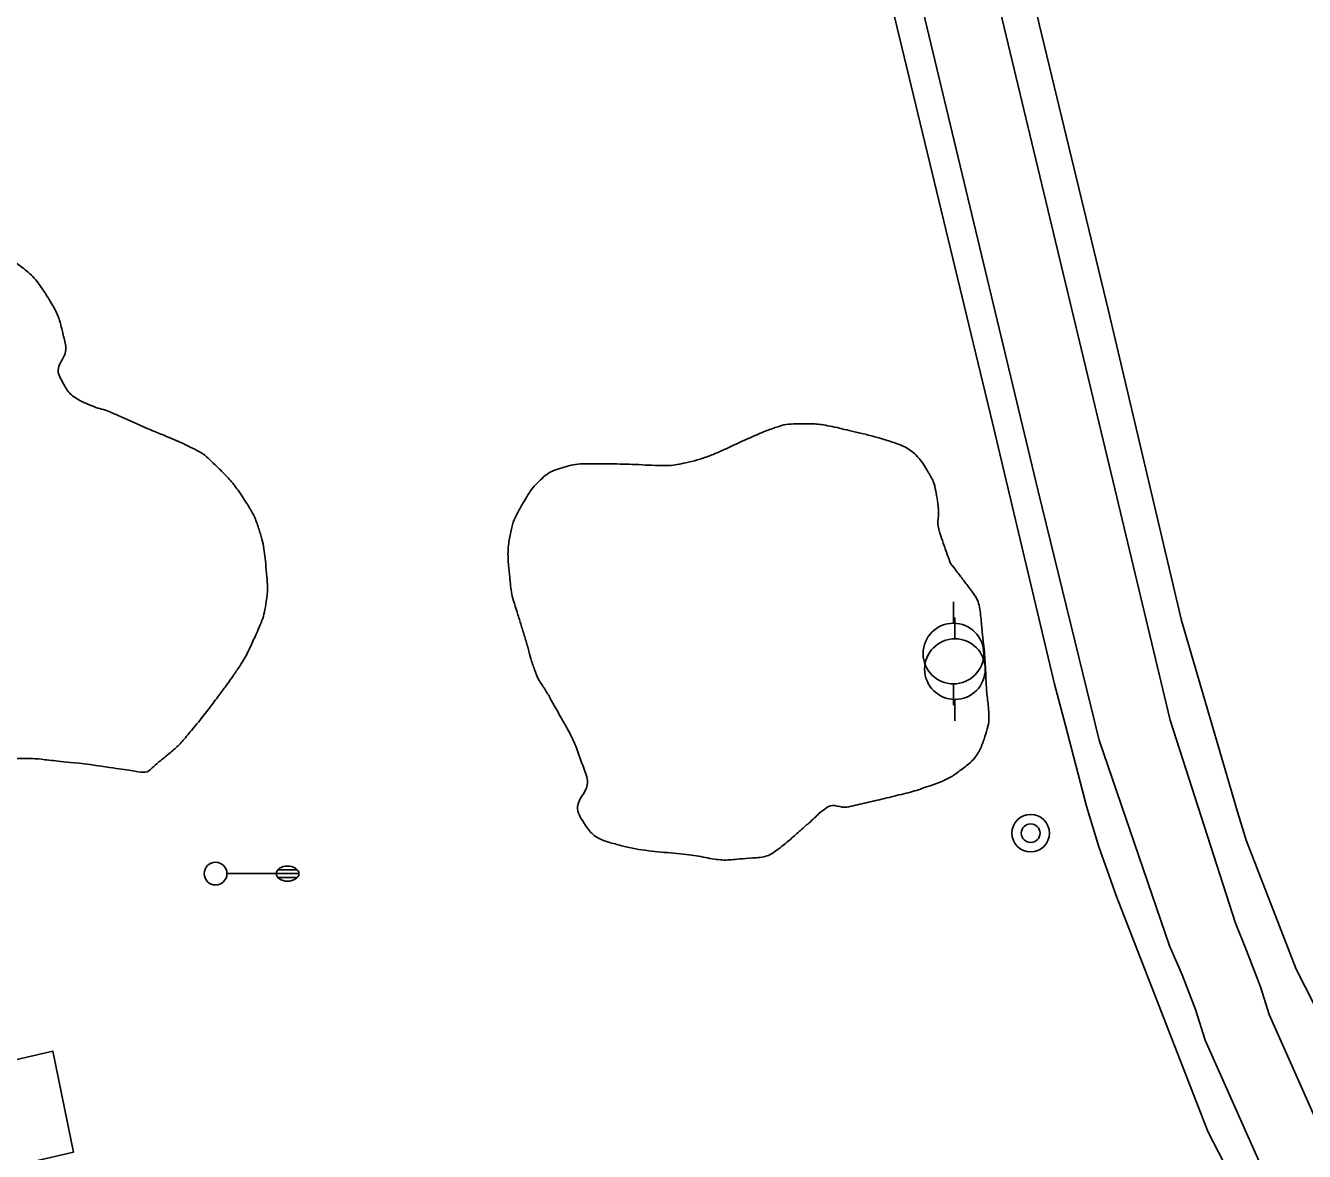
# Model space of a CAD drawing. Extents: x 2145380 to 2156929, y 139568 to 149130.
# Drawn here: x 2149764.7 to 2149933.4, y 143327.7 to 143476.3 of the extents above; entities that cross this region are included whole.
import ezdxf

# ---------------------------------------------------------------- set-up
doc = ezdxf.new("R2010")
doc.units = 0
for name, color, linetype in [('Default', 7, 'Continuous'), ('TOPO_Asphalt', 7, 'Continuous'), ('TOPO_Concrete', 7, 'Continuous'), ('TOPO_Flowline', 7, 'Continuous'), ('TOPO_Light Pole', 7, 'Continuous'), ('TOPO_Power Pole', 7, 'Continuous'), ('TOPO_San Manhole', 7, 'Continuous'), ('TOPO_Tree Line', 7, 'Continuous')]:
    doc.layers.add(name, color=color, linetype=linetype)

# ---------------------------------------------------------------- blocks, each defined once
blk = doc.blocks.new('LP')
at = {"layer": 'TOPO_Light Pole'}
blk.add_line((3.81, 0), (20.32, 0), dxfattribs=at)
for points in [[(20.32, 0), (27.94, 0)], [(20.32, 0), (23.5, 0)], [(20.83, 1.27), (27.43, 1.27)], [(20.83, 1.27), (23.5, 1.27)], [(23.71, 1.27), (27.43, 1.27)], [(23.71, 0), (27.94, 0)], [(20.83, -1.27), (27.43, -1.27)], [(20.83, -1.27), (23.5, -1.27)], [(23.71, -1.27), (27.43, -1.27)]]:
    blk.add_lwpolyline(points, dxfattribs=at)
blk.add_circle((0, 0), 3.81, dxfattribs=at)
blk.add_ellipse((24.13, 0), major_axis=(3.81, 0), ratio=0.666667, dxfattribs=at)
blk = doc.blocks.new('POWPOL')
at = {"layer": 'TOPO_Power Pole'}
for p, q in [((0, 10.16), (0, 17.34)), ((0, -10.16), (0, -17.34))]:
    blk.add_line(p, q, dxfattribs=at)
blk.add_circle((0, 0), 10.16, dxfattribs=at)
blk = doc.blocks.new('EXMHSS')
at = {"layer": 'Default'}
for radius in [6.3, 3.13]:
    blk.add_circle((0, 0), radius, dxfattribs=at)

msp = doc.modelspace()

# ---------------------------------------------------------------- linework, layer by layer
at = {"layer": 'TOPO_Asphalt'}
msp.add_lwpolyline([(2149761.01, 143339.24), (2149768.27, 143340.91), (2149771.02, 143327.59), (2149763.81, 143325.92)], dxfattribs=at)
at = {"layer": 'TOPO_Concrete'}
for points in [[(2149787.89, 143858.76), (2149825.65, 143699.08), (2149842.43, 143630.73), (2149865.83, 143530.19), (2149879.05, 143478.49), (2149892.21, 143423.99), (2149900.44, 143389.32), (2149901.85, 143384.06), (2149904.67, 143373.22), (2149906.28, 143367.86), (2149907.16, 143365.42), (2149908.62, 143361.3), (2149920.72, 143330.19), (2149926.88, 143318.29), (2149943.36, 143289.01), (2149964.5, 143249.8), (2149968.79, 143240.67), (2149975.83, 143226.53)], [(2149991.24, 143243.08), (2149980.86, 143259.2), (2149961.18, 143295.08), (2149932.31, 143351.74), (2149925.72, 143368.75), (2149924.59, 143372.49), (2149917.21, 143397.73), (2149907.55, 143438.6), (2149898.48, 143476.24), (2149884.89, 143534.8), (2149866.68, 143610.67), (2149853.89, 143665.68), (2149846.18, 143697.78), (2149830.41, 143760.52), (2149819.66, 143803.93), (2149807.98, 143855.05)]]:
    msp.add_lwpolyline(points, dxfattribs=at)
at = {"layer": 'TOPO_Flowline'}
for points in [[(2149935.96, 143329.51), (2149928.78, 143345.72), (2149927.64, 143349.37), (2149925.77, 143354.2), (2149924.34, 143357.8), (2149915.71, 143384.58), (2149907.93, 143417.12), (2149892.24, 143482.63), (2149877.64, 143544.8), (2149856.48, 143632.56), (2149844.05, 143683.22), (2149833.02, 143729.05)], [(2149951.33, 143282.17), (2149927.98, 143325.13), (2149920.31, 143342.35), (2149919.05, 143346.42), (2149917.3, 143350.98), (2149915.6, 143354.82), (2149906.34, 143381.96), (2149898.28, 143414.81), (2149882.59, 143480.34), (2149867.99, 143542.51), (2149846.85, 143630.22), (2149834.42, 143680.88), (2149823.37, 143726.78)]]:
    msp.add_lwpolyline(points, dxfattribs=at)
at = {"layer": 'TOPO_Tree Line'}
for points in [[(2149773.21, 143378.73), (2149775.37, 143378.41), (2149777.54, 143378.08), (2149779.71, 143377.75), (2149780.73, 143377.6), (2149781.61, 143378.53), (2149782.45, 143379.21), (2149783.77, 143380.27), (2149784.97, 143381.29), (2149786.01, 143382.55), (2149787.49, 143384.33), (2149788.91, 143386.13), (2149790.29, 143387.98), (2149791.11, 143389.07), (2149791.9, 143390.16), (2149792.65, 143391.29), (2149793.71, 143392.87), (2149794.48, 143394.56), (2149795.27, 143396.31), (2149795.77, 143397.44), (2149796.18, 143398.58), (2149796.37, 143399.79), (2149796.66, 143401.61), (2149796.53, 143403.47), (2149796.36, 143405.3), (2149796.23, 143406.58), (2149796.05, 143407.84), (2149795.69, 143409.1), (2149795.2, 143410.76), (2149794.48, 143412.26), (2149793.52, 143413.72), (2149792.46, 143415.35), (2149791.28, 143416.74), (2149789.89, 143418.08), (2149789, 143418.94), (2149788.11, 143419.77), (2149787.02, 143420.32), (2149785.79, 143420.94), (2149784.55, 143421.5), (2149783.28, 143422.03), (2149782.51, 143422.35), (2149781.74, 143422.66), (2149780.97, 143422.98), (2149779.36, 143423.66), (2149777.79, 143424.4), (2149776.19, 143425.1), (2149775.23, 143425.52), (2149774.2, 143425.75), (2149773.22, 143426.16), (2149771.72, 143426.77), (2149770.36, 143427.73), (2149769.54, 143429.23), (2149768.58, 143430.98), (2149770.25, 143433.02), (2149769.81, 143434.81), (2149769.4, 143436.49), (2149768.96, 143438.16), (2149768.01, 143439.74), (2149766.82, 143441.71), (2149765.54, 143443.36), (2149763.75, 143444.69), (2149762.49, 143445.62), (2149761.2, 143446.36), (2149759.81, 143447.02), (2149757.85, 143447.93), (2149755.91, 143448.79), (2149753.86, 143449.48), (2149751.54, 143450.26), (2149749.21, 143450.78), (2149746.82, 143451.25), (2149745.1, 143451.59), (2149743.33, 143451.7), (2149741.6, 143451.66), (2149740.28, 143451.64), (2149738.97, 143451.38), (2149737.73, 143450.7), (2149736.19, 143449.85), (2149735.03, 143448.83), (2149733.87, 143447.63), (2149732.91, 143446.65), (2149732.02, 143445.68), (2149731.19, 143444.6), (2149730.1, 143443.18), (2149729.11, 143441.74), (2149728.26, 143440.16), (2149727.36, 143438.51), (2149726.63, 143436.82), (2149726.13, 143435.02), (2149725.76, 143433.71), (2149725.48, 143432.4), (2149725.23, 143431.06), (2149724.82, 143428.88), (2149724.49, 143426.7), (2149724.29, 143424.51), (2149724.15, 143422.96), (2149724.29, 143421.38), (2149724.53, 143419.82), (2149724.69, 143418.79), (2149724.93, 143417.8), (2149725.35, 143416.84), (2149726.1, 143415.12), (2149726.96, 143413.53), (2149728, 143412.01), (2149728.88, 143410.74), (2149729.87, 143409.56), (2149730.72, 143408.28), (2149731.21, 143407.55), (2149731.66, 143406.79), (2149732.14, 143406.05), (2149732.8, 143405.03), (2149733.44, 143404.04), (2149734.29, 143403.1), (2149735.46, 143401.82), (2149737.12, 143401.3), (2149738.77, 143400.83), (2149739.6, 143400.59), (2149740.43, 143400.49), (2149741.27, 143400.42), (2149742.59, 143400.3), (2149743.94, 143401.04), (2149745.26, 143400.76), (2149746.3, 143400.55), (2149747.13, 143399.87), (2149747.84, 143398.99), (2149749.6, 143396.8), (2149750.72, 143394.6), (2149751.54, 143392.11), (2149752.21, 143390.09), (2149752.41, 143387.98), (2149753.04, 143385.95), (2149753.4, 143384.81), (2149753.77, 143383.73), (2149754.5, 143382.7), (2149755.38, 143381.46), (2149756.6, 143380.64), (2149758, 143380.26), (2149759.5, 143379.86), (2149760.99, 143379.63), (2149762.51, 143379.55), (2149763.88, 143379.49), (2149765.26, 143379.58), (2149766.63, 143379.43), (2149768.82, 143379.2), (2149771.01, 143378.97), (2149773.21, 143378.73)], [(2149886.67, 143405.36), (2149886.27, 143406.53), (2149885.86, 143407.7), (2149885.45, 143408.87), (2149884.93, 143410.36), (2149885.26, 143412.02), (2149884.99, 143413.58), (2149884.78, 143414.87), (2149884.51, 143416.1), (2149883.8, 143417.29), (2149882.66, 143419.22), (2149880.97, 143420.65), (2149878.96, 143421.31), (2149877.31, 143421.84), (2149875.66, 143422.27), (2149873.99, 143422.66), (2149872.71, 143422.96), (2149871.44, 143423.27), (2149870.14, 143423.51), (2149869.28, 143423.67), (2149868.41, 143423.68), (2149867.56, 143423.68), (2149866.31, 143423.68), (2149865.05, 143423.67), (2149863.82, 143423.26), (2149862.28, 143422.76), (2149860.9, 143422.13), (2149859.47, 143421.5), (2149858.43, 143421.03), (2149857.41, 143420.52), (2149856.36, 143420.06), (2149854.86, 143419.41), (2149853.33, 143418.91), (2149851.72, 143418.54), (2149850.67, 143418.3), (2149849.62, 143418.17), (2149848.57, 143418.19), (2149846.88, 143418.22), (2149845.19, 143418.34), (2149843.5, 143418.38), (2149841.93, 143418.42), (2149840.36, 143418.43), (2149838.8, 143418.42), (2149837.56, 143418.41), (2149836.36, 143418.17), (2149835.15, 143417.78), (2149834.11, 143417.45), (2149833.23, 143416.89), (2149832.44, 143416.1), (2149831.57, 143415.25), (2149830.97, 143414.34), (2149830.38, 143413.31), (2149829.64, 143412), (2149828.96, 143410.73), (2149828.67, 143409.28), (2149828.31, 143407.43), (2149828.34, 143405.54), (2149828.54, 143403.7), (2149828.66, 143402.6), (2149828.74, 143401.47), (2149829.06, 143400.41), (2149829.53, 143398.85), (2149830.02, 143397.31), (2149830.49, 143395.76), (2149830.95, 143394.26), (2149831.31, 143392.73), (2149831.85, 143391.25), (2149832.34, 143389.88), (2149833.22, 143388.7), (2149833.93, 143387.43), (2149834.6, 143386.22), (2149835.28, 143385.04), (2149835.95, 143383.83), (2149837.01, 143381.95), (2149837.73, 143379.88), (2149838.47, 143377.88), (2149839.23, 143375.83), (2149836.95, 143373.32), (2149838.2, 143371.26), (2149839.15, 143369.7), (2149840.62, 143368.75), (2149842.26, 143368.3), (2149843.93, 143367.84), (2149845.59, 143367.5), (2149847.29, 143367.31), (2149848.95, 143367.12), (2149850.62, 143367.02), (2149852.28, 143366.82), (2149853.49, 143366.67), (2149854.68, 143366.37), (2149855.89, 143366.21), (2149856.85, 143366.09), (2149857.83, 143366.17), (2149858.8, 143366.26), (2149860.6, 143366.42), (2149862.59, 143366.48), (2149864.06, 143367.61), (2149865.5, 143368.74), (2149866.78, 143369.92), (2149868.12, 143371.08), (2149868.8, 143371.67), (2149869.38, 143372.31), (2149870.13, 143372.85), (2149871.1, 143373.56), (2149872.47, 143372.97), (2149873.6, 143373.23), (2149874.75, 143373.49), (2149875.89, 143373.74), (2149877.03, 143374.01), (2149878.32, 143374.32), (2149879.6, 143374.63), (2149880.89, 143374.95), (2149881.98, 143375.22), (2149883.03, 143375.59), (2149884.1, 143375.95), (2149885.61, 143376.46), (2149886.97, 143377.16), (2149888.3, 143378.17), (2149889.67, 143379.2), (2149890.6, 143380.52), (2149891.16, 143382.12), (2149891.62, 143383.42), (2149891.84, 143384.72), (2149891.75, 143386.03), (2149891.67, 143387.01), (2149891.51, 143387.99), (2149891.45, 143388.97), (2149891.4, 143389.92), (2149891.37, 143390.88), (2149891.31, 143391.83), (2149891.23, 143393.27), (2149891.09, 143394.71), (2149890.93, 143396.15), (2149890.72, 143398.14), (2149890.52, 143400.33), (2149889.31, 143401.91), (2149888.43, 143403.06), (2149887.55, 143404.21), (2149886.67, 143405.36), (2149886.67, 143405.36)]]:
    msp.add_open_spline(points, degree=3, dxfattribs=at)

# ---------------------------------------------------------------- block references
at = {"layer": 'TOPO_Light Pole', "xscale": 0.39370000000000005, "yscale": 0.3937000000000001}
msp.add_blockref('LP', (2149789.75, 143364.33), dxfattribs=at)
at = {"layer": 'TOPO_Power Pole', "xscale": 0.39370000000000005, "yscale": 0.3937000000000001}
for p in [(2149887.11, 143393.37), (2149887.31, 143391.32)]:
    msp.add_blockref('POWPOL', p, dxfattribs=at)
at = {"layer": 'TOPO_San Manhole', "xscale": 0.39370000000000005, "yscale": 0.3937000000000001}
msp.add_blockref('EXMHSS', (2149897.3, 143369.67), dxfattribs=at)

doc.saveas('drawing.dxf')
